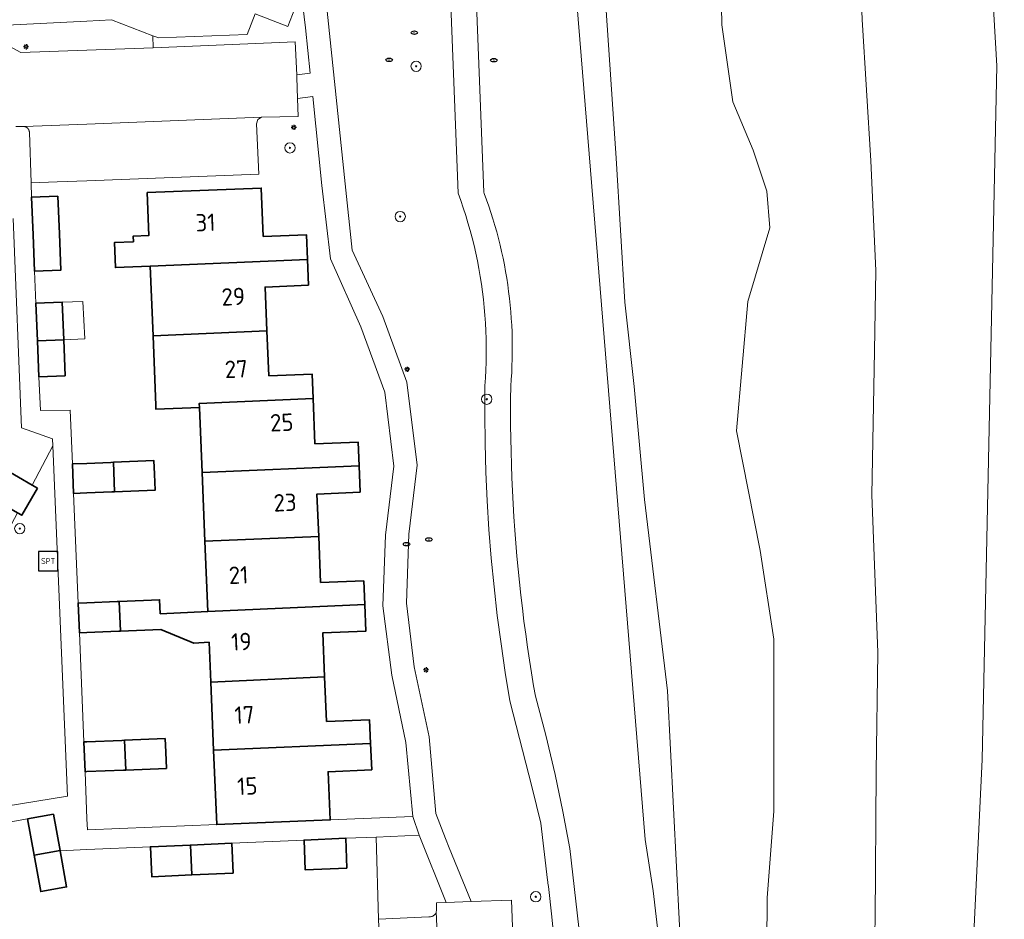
# Model space of a CAD drawing. Header units: metres. Extents: x 152610 to 160096, y 456114 to 462495.
# Tile 914 of 938: x 158995 to 159071, y 460298 to 460367. Entities that reach past the tile are written whole.
import ezdxf
from ezdxf.enums import TextEntityAlignment as Align

# ---------------------------------------------------------------- set-up
doc = ezdxf.new("R2010")
doc.units = ezdxf.units.M
doc.header["$LTSCALE"] = 0.5
doc.layers.get('0').update_dxf_attribs({"linetype": 'CONTINUOUS'})
for name, color, linetype, lineweight in [('B-PV-GK-BESCHOEIING-G', 251, 'GK-BESCHOEIING-SO', 18), ('B-PV-GR-BEPLANTING_CULTUUR_BOSPLANTSOEN-GV', 251, 'CONTINUOUS', 18), ('B-PV-GR-BEPLANTING_CULTUUR_HEESTERS-GV', 251, 'CONTINUOUS', 18), ('B-PV-GR-BOOM-S', 251, 'CONTINUOUS', 25), ('B-PV-GR-BOS_LOOF-GV', 251, 'CONTINUOUS', 13), ('B-PV-IE-MEUBILAIR-S', 251, 'CONTINUOUS', 25), ('B-PV-IE-MEUBILAIR_WEGMEUBILAIR-S', 251, 'CONTINUOUS', 25), ('B-PV-OG-BEBOUWING-GV', 6, 'CONTINUOUS', 35), ('B-PV-OG-BEBOUWING-T18', 1, 'CONTINUOUS', 18), ('B-PV-OG-BEBOUWING_OVERBOUWING-GV', 251, 'CONTINUOUS', 18), ('B-PV-OG-TERREIN_BEGROEID-GV', 251, 'CONTINUOUS', 18), ('B-PV-OG-WATER_SLOOT-GV', 251, 'CONTINUOUS', 18), ('B-PV-VH-OPENVERHARDING_BETONSTRAATSTEEN-GV', 251, 'CONTINUOUS', 18), ('B-PV-VH-OPENVERHARDING_TEGEL-GV', 251, 'CONTINUOUS', 18)]:
    doc.layers.add(name, color=color, linetype=linetype, lineweight=lineweight)
doc.styles.add('NLCS-ISO', font='NLCS-ISO.ttf')
doc.styles.add('NLCS-ISO-M750-T18', font='NLCS-ISO.ttf', dxfattribs={"height": 1.35})
doc.linetypes.add('GK-BESCHOEIING-SO', pattern='A,18,-3,[1,NLCS.SHX,S=0.6,R=0,X=0,Y=0],-3', length=24)

# ---------------------------------------------------------------- blocks, each defined once
blk = doc.blocks.new('SIE-MEUBILAIR_PAAL_LICHTMAST-SO')
for points in [[(-0.62, 0), (-1, 0)], [(-0.71, 0.71), (-0.44, 0.44)], [(0, 1), (0, 0.62)], [(0.44, 0.44), (0.71, 0.71)], [(1, 0), (0.62, 0)], [(-0.71, -0.71), (-0.44, -0.44)], [(0, -0.62), (0, -1)], [(0.44, -0.44), (0.71, -0.71)]]:
    blk.add_lwpolyline(points)
blk.add_circle((0, 0), 0.5)
blk = doc.blocks.new('SIE-MEUBILAIR_PUT_RIOOLPUT-SO')
blk.add_ellipse((0, 0), major_axis=(1.25, 0), ratio=0.54)
at = {"style": 'NLCS-ISO'}
blk.add_text('ri', height=0.75, dxfattribs=at).set_placement((-0.04, 0.07), align=Align.MIDDLE_CENTER)
blk = doc.blocks.new('SIE-WEG_SPEELTOESTEL-SO')
at = {"flags": 128}
blk.add_lwpolyline([(-3.75, -3.75), (3.75, -3.75), (3.75, 3.75), (-3.75, 3.75)], close=True, dxfattribs=at)
at = {"style": 'NLCS-ISO'}
blk.add_text('SPT', height=2.25, dxfattribs=at).set_placement((0, 0), align=Align.MIDDLE_CENTER)
blk = doc.blocks.new('SGR-BOOM_GBKN-SO')
at = {"linetype": 'ByBlock', "lineweight": 18}
h = blk.add_hatch(color=0, dxfattribs=at)
h.dxf.hatch_style = 1
edge = h.paths.add_edge_path()
edge.add_arc((0, 0), 0.25, 0, 360)
at = {"color": 0, "linetype": 'ByBlock', "lineweight": 18}
for radius in [2, 0.25]:
    blk.add_circle((0, 0), radius, dxfattribs=at)
at = {"color": 0, "linetype": 'ByBlock', "lineweight": 18, "style": 'NLCS-ISO'}
blk.add_attdef('SOORT', (2.5, 0), '', height=1.5, dxfattribs=at)

msp = doc.modelspace()

# ---------------------------------------------------------------- linework, layer by layer
at = {"layer": 'B-PV-GK-BESCHOEIING-G', "flags": 128}
for points in [[(159046.719, 459975.895), (159048.956, 459981.317), (159049.25, 459984.138), (159049.39, 459985.458), (159049.61, 459988.058), (159052.882, 459994.173), (159054.001, 460000), (159055.867, 460043.718), (159057.832, 460096.682), (159059.843, 460122.971), (159060.796, 460151.719), (159064.147, 460207.593), (159066.785, 460253.866), (159069.488, 460310.024), (159070.612, 460363.859), (159068.141, 460406.658), (159066.808, 460431.164), (159066.006, 460472.225), (159067.352, 460500), (159068.224, 460517.98), (159072.712, 460563.561), (159079.319, 460598.81), (159087.708, 460634.417), (159093.917, 460681.48), (159097.359, 460714.725), (159101.909, 460759.335), (159108.142, 460812.675), (159109.977, 460825.58), (159112.653, 460844.514), (159114.45, 460850.831), (159117.312, 460860.418), (159118.679, 460865.866), (159121.35, 460873.994), (159127.116, 460888.955), (159130.801, 460897.575)], [(159054.001, 460000), (159055.867, 460043.718), (159057.832, 460096.682), (159059.843, 460122.971), (159060.796, 460151.719), (159064.147, 460207.593), (159066.785, 460253.866), (159069.488, 460310.024), (159070.612, 460363.859), (159068.141, 460406.658), (159066.808, 460431.164), (159066.006, 460472.225), (159067.352, 460500)], [(158936.984, 460214.027), (158939.376, 460213.562), (158950.085, 460211.478), (158962.025, 460211.702), (159000, 460205.012), (159001.945, 460204.622), (159009.55, 460203.1), (159020.631, 460201.112), (159020.936, 460201.038), (159021.243, 460200.972), (159021.552, 460200.914), (159021.861, 460200.864), (159022.172, 460200.822), (159022.485, 460200.787), (159022.797, 460200.761), (159023.111, 460200.742), (159023.424, 460200.732), (159023.738, 460200.729), (159024.052, 460200.735), (159024.366, 460200.749), (159024.679, 460200.77), (159024.992, 460200.8), (159025.303, 460200.837), (159025.586, 460200.878), (159026.409, 460201.022), (159027.219, 460201.227), (159028.316, 460201.612), (159029.349, 460202.144), (159029.696, 460202.323), (159030.04, 460202.509), (159030.38, 460202.702), (159030.716, 460202.902), (159031.047, 460203.108), (159031.375, 460203.322), (159031.698, 460203.542), (159032.016, 460203.768), (159032.33, 460204.002), (159032.638, 460204.241), (159032.942, 460204.487), (159033.241, 460204.739), (159033.535, 460204.997), (159033.823, 460205.261), (159034.105, 460205.531), (159034.383, 460205.806), (159034.654, 460206.087), (159034.92, 460206.374), (159034.983, 460206.444), (159036.165, 460207.897), (159037.2, 460209.459), (159037.398, 460209.777), (159037.589, 460210.099), (159037.773, 460210.425), (159037.95, 460210.755), (159038.119, 460211.089), (159038.282, 460211.426), (159038.438, 460211.766), (159038.586, 460212.11), (159038.727, 460212.457), (159038.86, 460212.807), (159038.986, 460213.16), (159039.104, 460213.515), (159039.215, 460213.872), (159039.318, 460214.232), (159039.413, 460214.594), (159039.501, 460214.958), (159039.58, 460215.324), (159039.652, 460215.692), (159039.716, 460216.061), (159039.723, 460216.103), (159040.908, 460222.862), (159041.314, 460226.815), (159041.385, 460227.085), (159041.448, 460227.356), (159041.504, 460227.629), (159041.551, 460227.904), (159041.591, 460228.18), (159041.622, 460228.457), (159041.646, 460228.734), (159041.662, 460229.013), (159041.67, 460229.291), (159041.669, 460229.57), (159041.661, 460229.849), (159041.645, 460230.127), (159041.621, 460230.404), (159041.589, 460230.681), (159041.548, 460230.957), (159041.543, 460230.991), (159041.527, 460231.29), (159041.512, 460231.697), (159041.506, 460232.104), (159041.507, 460232.511), (159041.516, 460232.918), (159041.533, 460233.325), (159041.559, 460233.731), (159041.592, 460234.137), (159041.633, 460234.542), (159041.682, 460234.947), (159041.739, 460235.35), (159041.804, 460235.752), (159041.877, 460236.153), (159041.958, 460236.552), (159042.047, 460236.949), (159042.143, 460237.345), (159042.239, 460237.688), (159042.326, 460238.033), (159042.407, 460238.38), (159042.479, 460238.728), (159042.543, 460239.078), (159042.6, 460239.43), (159042.648, 460239.783), (159042.689, 460240.136), (159042.722, 460240.491), (159042.746, 460240.846), (159042.763, 460241.201), (159042.772, 460241.557), (159042.773, 460241.913), (159042.766, 460242.269), (159042.75, 460242.625), (159042.727, 460242.98), (159042.696, 460243.335), (159042.657, 460243.689), (159042.61, 460244.041), (159042.597, 460244.127), (159042.385, 460249.999), (159042.672, 460259.589), (159042.862, 460260.553), (159043.045, 460261.519), (159043.219, 460262.486), (159043.386, 460263.454), (159043.545, 460264.424), (159043.696, 460265.395), (159043.839, 460266.367), (159043.974, 460267.34), (159044.101, 460268.315), (159044.22, 460269.29), (159044.332, 460270.266), (159044.435, 460271.243), (159044.53, 460272.221), (159044.618, 460273.2), (159044.697, 460274.18), (159044.768, 460275.16), (159044.832, 460276.14), (159044.887, 460277.121), (159044.935, 460278.103), (159044.974, 460279.085), (159045.006, 460280.067), (159045.029, 460281.049), (159045.045, 460282.032), (159045.052, 460283.014), (159045.052, 460283.997), (159045.043, 460284.98), (159045.027, 460285.962), (159045.003, 460286.944), (159044.97, 460287.927), (159044.93, 460288.908), (159044.881, 460289.89), (159044.825, 460290.871), (159044.76, 460291.851), (159044.688, 460292.831), (159044.607, 460293.811), (159044.519, 460294.789), (159044.423, 460295.767), (159044.415, 460295.842), (159043.935, 460299.839), (159043.323, 460303.818), (159036.442, 460388.09), (159036.168, 460389.571), (159036.159, 460389.735), (159036.143, 460389.899), (159036.118, 460390.061), (159036.085, 460390.222), (159036.045, 460390.382), (159035.997, 460390.539), (159035.941, 460390.694), (159035.878, 460390.845), (159035.808, 460390.994), (159035.731, 460391.139), (159035.646, 460391.28), (159035.555, 460391.417), (159035.457, 460391.549), (159035.353, 460391.676), (159035.243, 460391.798), (159035.127, 460391.915), (159035.005, 460392.025), (159034.879, 460392.13), (159034.747, 460392.228), (159034.611, 460392.32), (159034.47, 460392.405), (159034.325, 460392.484), (159034.177, 460392.555), (159034.026, 460392.618), (159033.871, 460392.675), (159033.787, 460392.702), (159033.629, 460392.747), (159033.469, 460392.784), (159033.307, 460392.813), (159033.144, 460392.834), (159032.98, 460392.847), (159032.816, 460392.852), (159032.651, 460392.85), (159032.487, 460392.839), (159032.324, 460392.82), (159032.162, 460392.794), (159032.001, 460392.759), (159031.842, 460392.717), (159031.686, 460392.667), (159031.532, 460392.609), (159031.38, 460392.544), (159031.233, 460392.472), (159031.089, 460392.393), (159030.949, 460392.307), (159030.813, 460392.214), (159030.682, 460392.114), (159030.556, 460392.009), (159030.436, 460391.897), (159030.399, 460391.861), (159030.286, 460391.742), (159030.178, 460391.617), (159030.077, 460391.488), (159029.982, 460391.353), (159029.894, 460391.215), (159029.813, 460391.072), (159029.739, 460390.925), (159029.672, 460390.775), (159029.612, 460390.621), (159029.56, 460390.465), (159029.516, 460390.307), (159029.479, 460390.147), (159029.45, 460389.985), (159029.429, 460389.822), (159029.416, 460389.658), (159029.411, 460389.494), (159029.414, 460389.329), (159029.425, 460389.165), (159029.436, 460389.062), (159029.818, 460379.281), (159030.803, 460354.062), (159030.84, 460353.964), (159031.02, 460353.471), (159031.192, 460352.975), (159031.357, 460352.476), (159031.514, 460351.975), (159031.663, 460351.472), (159031.805, 460350.966), (159031.939, 460350.458), (159032.065, 460349.949), (159032.184, 460349.437), (159032.294, 460348.924), (159032.397, 460348.409), (159032.492, 460347.893), (159032.579, 460347.375), (159032.659, 460346.856), (159032.73, 460346.335), (159032.793, 460345.814), (159032.849, 460345.292), (159032.896, 460344.769), (159032.936, 460344.246), (159032.967, 460343.721), (159032.991, 460343.197), (159033.006, 460342.672), (159033.014, 460342.147), (159033.013, 460341.622), (159033.005, 460341.097), (159032.988, 460340.572), (159032.964, 460340.048), (159032.931, 460339.524), (159032.891, 460339), (159032.88, 460337.984), (159032.878, 460336.969), (159032.883, 460335.953), (159032.896, 460334.937), (159032.917, 460333.922), (159032.947, 460332.906), (159032.984, 460331.891), (159033.029, 460330.876), (159033.082, 460329.862), (159033.144, 460328.848), (159033.213, 460327.835), (159033.29, 460326.822), (159033.375, 460325.81), (159033.468, 460324.798), (159033.569, 460323.787), (159033.678, 460322.778), (159033.795, 460321.769), (159033.92, 460320.76), (159034.053, 460319.753), (159034.194, 460318.747), (159034.343, 460317.743), (159034.499, 460316.739), (159034.664, 460315.737), (159034.802, 460314.931), (159035.607, 460311.905), (159036.332, 460308.859), (159036.937, 460305.994), (159037.471, 460303.115), (159038.165, 460296.987), (159038.708, 460290.843), (159038.772, 460289.979), (159038.734, 460287.266), (159038.708, 460284.113), (159038.747, 460283.783), (159038.814, 460283.163), (159038.872, 460282.543), (159038.923, 460281.921), (159038.966, 460281.299), (159039.001, 460280.676), (159039.028, 460280.053), (159039.047, 460279.43), (159039.058, 460278.807), (159039.06, 460278.183), (159039.055, 460277.56), (159039.042, 460276.936), (159039.021, 460276.313), (159038.992, 460275.69), (159038.955, 460275.067), (159038.91, 460274.445), (159038.857, 460273.824), (159038.796, 460273.204), (159038.727, 460272.584), (159038.65, 460271.965), (159038.571, 460271.416), (159038.493, 460270.866), (159038.32, 460267.564), (159037.919, 460264.281), (159037.619, 460261.371), (159037.133, 460258.486), (159036.386, 460254.834), (159035.891, 460251.139), (159035.793, 460249.999), (159035.195, 460239.59), (159034.358, 460225.084), (159034.251, 460223.183), (159034.235, 460221.569), (159034.067, 460219.48), (159033.926, 460216.895), (159033.756, 460215.519), (159033.392, 460214.069), (159032.549, 460212.157), (159031.465, 460210.458), (159030.193, 460208.799), (159029.63, 460208.258), (159029.425, 460208.123), (159029.176, 460207.97), (159028.924, 460207.823), (159028.668, 460207.684), (159028.408, 460207.551), (159028.144, 460207.426), (159027.877, 460207.308), (159027.607, 460207.197), (159026.566, 460206.694), (159025.453, 460206.382), (159024.196, 460206.267), (159022.94, 460206.393), (159000, 460210.881), (158999.85, 460210.91), (158938.977, 460222)]]:
    msp.add_lwpolyline(points, dxfattribs=at)
at = {"layer": 'B-PV-GR-BEPLANTING_CULTUUR_BOSPLANTSOEN-GV', "flags": 128}
for points in [[(159060.849, 460284.857), (159061.173, 460297.625), (159061.256, 460309.058), (159061.392, 460318.327), (159060.915, 460330.562), (159061.132, 460341.727), (159061.214, 460347.978), (159060.842, 460356.499), (159060.177, 460367.451), (159059.832, 460375.572), (159058.366, 460387.326), (159057.916, 460401.643), (159057.714, 460406.345), (159057.332, 460415.24), (159056.239, 460421.224), (159055.466, 460426.513), (159056.135, 460430.814), (159056.67, 460435.755), (159056.966, 460440.457), (159057.128, 460446.654)], [(159049.161, 460372.749), (159049.277, 460367.035), (159050.137, 460361.054), (159051.701, 460357.305), (159052.757, 460354.129), (159053, 460351.29), (159051.29, 460345.572), (159050.402, 460335.529), (159052.25, 460326.237), (159053.315, 460319.376), (159053.314, 460306.022), (159052.789, 460299.293), (159052.714, 460288.339)]]:
    msp.add_lwpolyline(points, dxfattribs=at)
msp.add_lwpolyline([(159027.89, 460298.92), (159025.78, 460304.14), (159022.458, 460304.006), (159022.64, 460297.63), (159026.544, 460297.816), (159026.608, 460297.812), (159026.672, 460297.815), (159026.735, 460297.827), (159026.796, 460297.847), (159026.854, 460297.874), (159026.908, 460297.907), (159026.957, 460297.948), (159027.002, 460297.994), (159027.04, 460298.046), (159027.071, 460298.102), (159027.095, 460298.161), (159027.112, 460298.223), (159027.121, 460298.286), (159027.121, 460298.35), (159027.12, 460298.37), (159027.12, 460298.91)], close=True, dxfattribs=at)
at = {"layer": 'B-PV-GR-BEPLANTING_CULTUUR_HEESTERS-GV', "flags": 128}
msp.add_lwpolyline([(159016.753, 460368.515), (159016.867, 460370.228), (159016.326, 460368.786), (159015.6, 460366.92), (159013.05, 460367.9), (159012.43, 460366.29), (159005.57, 460366.03), (159005.12, 460366.2), (159005.15, 460365.26), (159016.16, 460365.71), (159016.28, 460363.15), (159017.32, 460363.29), (159016.952, 460366.809)], close=True, dxfattribs=at)
at = {"layer": 'B-PV-GR-BOS_LOOF-GV', "flags": 128}
for points in [[(159059.843, 460122.971), (159060.796, 460151.719), (159064.147, 460207.593), (159066.785, 460253.866), (159069.488, 460310.024), (159070.612, 460363.859), (159068.167, 460406.205), (159068.141, 460406.658), (159066.808, 460431.164), (159066.006, 460472.225)], [(159034.532, 460445.969), (159035.815, 460413.371), (159026.941, 460413.374), (159028.928, 460406.732), (159029.132, 460406.051), (159033.607, 460396.452), (159033.687, 460394.777), (159033.641, 460394.784), (159035.094, 460394.483), (159036.178, 460393.885), (159036.961, 460393.165), (159038.106, 460391.56), (159038.955, 460388.648), (159039.471, 460380.4), (159041.062, 460356.693), (159041.75, 460345.516), (159042.472, 460338.966), (159043.275, 460330.193), (159045.054, 460315.352), (159046.222, 460292.576)], [(159057.128, 460446.654), (159056.966, 460440.457), (159056.67, 460435.755), (159056.135, 460430.814), (159055.466, 460426.513), (159056.239, 460421.224), (159057.332, 460415.24), (159057.714, 460406.345), (159057.916, 460401.643), (159058.366, 460387.326), (159059.832, 460375.572), (159060.177, 460367.451), (159060.842, 460356.499), (159061.214, 460347.978), (159061.132, 460341.727), (159060.915, 460330.562), (159061.392, 460318.327), (159061.256, 460309.058), (159061.173, 460297.625), (159060.849, 460284.857)], [(159052.714, 460288.339), (159052.789, 460299.293), (159053.314, 460306.022), (159053.315, 460319.376), (159052.25, 460326.237), (159050.402, 460335.529), (159051.29, 460345.572), (159053, 460351.29), (159052.757, 460354.129), (159051.701, 460357.305), (159050.137, 460361.054), (159049.277, 460367.035), (159049.161, 460372.749)]]:
    msp.add_lwpolyline(points, dxfattribs=at)
at = {"layer": 'B-PV-OG-BEBOUWING-GV', "flags": 128}
for points in [[(159013.68, 460350.62), (159013.529, 460354.378), (159004.681, 460354.017), (159004.815, 460350.701), (159003.589, 460350.652), (159003.606, 460350.203), (159002.138, 460350.145), (159002.216, 460348.197), (159004.911, 460348.313), (159017.108, 460348.841), (159017.03, 460350.75)], [(158995.941, 460347.924), (158997.976, 460348.013), (158997.86, 460350.82), (158997.74, 460353.74), (158995.71, 460353.66), (158995.83, 460350.74)], [(159017.19, 460346.83), (159017.108, 460348.841), (159004.911, 460348.313), (159005.13, 460342.897), (159013.969, 460343.281), (159013.83, 460346.69)], [(158998.197, 460342.596), (158998.08, 460345.51), (158996.04, 460345.43), (158996.163, 460342.507)], [(159014.11, 460339.8), (159013.969, 460343.281), (159005.13, 460342.897), (159005.348, 460337.493), (159005.36, 460337.21), (159008.73, 460337.35), (159008.718, 460337.663), (159017.547, 460338.038), (159017.47, 460339.93)], [(158998.31, 460339.8), (158998.197, 460342.596), (158996.163, 460342.507), (158996.28, 460339.72)], [(159017.69, 460334.53), (159017.547, 460338.038), (159008.718, 460337.663), (159008.73, 460337.35), (159008.938, 460332.31), (159021.126, 460332.81), (159021.05, 460334.66)], [(158996.156, 460331.093), (158995.747, 460331.326), (158992.533, 460333.165), (158991.314, 460331.046), (158994.603, 460329.164), (158994.936, 460328.974)], [(159002.142, 460330.795), (159002.053, 460333.089), (159001.859, 460333.081), (159000, 460333.007), (158998.88, 460332.96), (158998.97, 460330.67), (159000, 460330.711), (159001.937, 460330.787)], [(159005.242, 460332.158), (159005.2, 460333.22), (159002.053, 460333.089), (159002.142, 460330.795), (159005.29, 460330.92)], [(159021.21, 460330.76), (159021.126, 460332.81), (159008.938, 460332.31), (159009.159, 460326.966), (159017.989, 460327.321), (159017.85, 460330.62)], [(159018.14, 460323.75), (159017.989, 460327.321), (159009.159, 460326.966), (159009.385, 460321.503), (159021.566, 460322.042), (159021.49, 460323.89)], [(159002.593, 460319.991), (159002.493, 460322.289), (159002.345, 460322.283), (159000, 460322.188), (158999.32, 460322.16), (158999.413, 460319.86), (159000, 460319.885), (159002.47, 460319.986)], [(159005.687, 460321.339), (159005.64, 460322.42), (159002.493, 460322.289), (159002.593, 460319.991), (159005.74, 460320.12), (159008.286, 460319.063), (159009.484, 460319.118), (159009.612, 460316.021), (159018.439, 460316.432), (159018.3, 460319.85), (159021.65, 460319.99), (159021.566, 460322.042), (159009.385, 460321.503)], [(159018.58, 460312.97), (159018.439, 460316.432), (159009.612, 460316.021), (159009.831, 460310.743), (159022.016, 460311.258), (159021.94, 460313.1)], [(159003.022, 460309.205), (159002.923, 460311.519), (159002.707, 460311.51), (159000, 460311.399), (158999.757, 460311.389), (158999.851, 460309.079), (159000, 460309.085), (159002.847, 460309.198)], [(159006.116, 460310.586), (159006.07, 460311.65), (159002.923, 460311.519), (159003.022, 460309.205), (159006.17, 460309.33)], [(159022.1, 460309.21), (159022.016, 460311.258), (159009.831, 460310.743), (159010.07, 460304.97), (159018.879, 460305.33), (159018.72, 460309.07)], [(158997.911, 460302.95), (158997.4, 460305.78), (158995.4, 460305.419), (158995.91, 460302.595)], [(159020.18, 460301.59), (159020.09, 460303.91), (159016.849, 460303.767), (159016.95, 460301.46)], [(159008.13, 460301.062), (159008.03, 460303.382), (159004.93, 460303.25), (159005.03, 460300.93)], [(159011.35, 460301.2), (159011.25, 460303.52), (159008.03, 460303.382), (159008.13, 460301.062)], [(158997.912, 460302.941), (158997.911, 460302.95), (158995.91, 460302.595), (158996.42, 460299.77), (158997.42, 460299.95), (158998.42, 460300.13)]]:
    msp.add_lwpolyline(points, close=True, dxfattribs=at)
at = {"layer": 'B-PV-OG-BEBOUWING_OVERBOUWING-GV', "flags": 128}
msp.add_lwpolyline([(158999.826, 460342.663), (158999.695, 460345.582), (158998.08, 460345.51), (158998.197, 460342.596)], close=True, dxfattribs=at)
at = {"layer": 'B-PV-OG-TERREIN_BEGROEID-GV', "flags": 128}
for points in [[(159036.442, 460388.09), (159043.323, 460303.818), (159043.935, 460299.839), (159044.415, 460295.842)], [(159046.222, 460292.576), (159045.054, 460315.352), (159043.275, 460330.193), (159042.472, 460338.966), (159041.75, 460345.516), (159041.062, 460356.693), (159039.471, 460380.4)], [(159036.307, 460295.436), (159036.07, 460297.805), (159035.81, 460300.172), (159035.796, 460300.294), (159035.782, 460300.416), (159035.768, 460300.539), (159035.754, 460300.661), (159035.233, 460305.074), (159034.542, 460307.813), (159032.832, 460314.587), (159032.466, 460316.789), (159032.139, 460318.997), (159031.848, 460321.21), (159031.596, 460323.428), (159031.381, 460325.65), (159031.204, 460327.876), (159031.066, 460330.103), (159030.965, 460332.333), (159030.902, 460334.565), (159030.878, 460336.797), (159030.891, 460339.029), (159030.933, 460339.636), (159030.964, 460340.244), (159030.985, 460340.853), (159030.995, 460341.461), (159030.995, 460342.07), (159030.985, 460342.679), (159030.963, 460343.287), (159030.932, 460343.895), (159030.889, 460344.502), (159030.837, 460345.108), (159030.773, 460345.714), (159030.7, 460346.318), (159030.616, 460346.921), (159030.521, 460347.522), (159030.416, 460348.122), (159030.301, 460348.72), (159030.176, 460349.315), (159030.04, 460349.909), (159029.894, 460350.499), (159029.738, 460351.088), (159029.571, 460351.673), (159029.395, 460352.256), (159029.208, 460352.835), (159029.012, 460353.411), (159028.805, 460353.984), (159027.82, 460379.203)], [(159027.82, 460379.203), (159028.805, 460353.984), (159029.012, 460353.411), (159029.208, 460352.835), (159029.395, 460352.256), (159029.571, 460351.673), (159029.738, 460351.088), (159029.894, 460350.499), (159030.04, 460349.909), (159030.176, 460349.315), (159030.301, 460348.72), (159030.416, 460348.122), (159030.521, 460347.522), (159030.616, 460346.921), (159030.7, 460346.318), (159030.773, 460345.714), (159030.837, 460345.108), (159030.889, 460344.502), (159030.932, 460343.895), (159030.963, 460343.287), (159030.985, 460342.679), (159030.995, 460342.07), (159030.995, 460341.461), (159030.985, 460340.853), (159030.964, 460340.244), (159030.933, 460339.636), (159030.891, 460339.029), (159030.878, 460336.797), (159030.902, 460334.565), (159030.965, 460332.333), (159031.066, 460330.103), (159031.204, 460327.876), (159031.381, 460325.65), (159031.596, 460323.428), (159031.848, 460321.21), (159032.139, 460318.997), (159032.466, 460316.789), (159032.832, 460314.587), (159034.542, 460307.813), (159035.233, 460305.074), (159035.754, 460300.661), (159035.768, 460300.539), (159035.782, 460300.416), (159035.796, 460300.294), (159035.81, 460300.172), (159036.07, 460297.805), (159036.307, 460295.436)], [(159038.165, 460296.987), (159037.471, 460303.115), (159036.937, 460305.994), (159036.332, 460308.859), (159035.607, 460311.905), (159034.802, 460314.931), (159034.664, 460315.737), (159034.499, 460316.739), (159034.343, 460317.743), (159034.194, 460318.747), (159034.053, 460319.753), (159033.92, 460320.76), (159033.795, 460321.769), (159033.678, 460322.777), (159033.569, 460323.787), (159033.468, 460324.798), (159033.375, 460325.81), (159033.29, 460326.822), (159033.213, 460327.835), (159033.144, 460328.848), (159033.082, 460329.862), (159033.029, 460330.876), (159032.984, 460331.891), (159032.947, 460332.906), (159032.917, 460333.922), (159032.896, 460334.937), (159032.883, 460335.953), (159032.878, 460336.968), (159032.88, 460337.984), (159032.891, 460339), (159032.931, 460339.523), (159032.964, 460340.048), (159032.988, 460340.572), (159033.005, 460341.097), (159033.013, 460341.622), (159033.014, 460342.147), (159033.006, 460342.672), (159032.991, 460343.197), (159032.967, 460343.721), (159032.936, 460344.246), (159032.896, 460344.769), (159032.849, 460345.292), (159032.793, 460345.814), (159032.73, 460346.335), (159032.659, 460346.856), (159032.579, 460347.375), (159032.492, 460347.893), (159032.397, 460348.409), (159032.294, 460348.924), (159032.184, 460349.437), (159032.065, 460349.949), (159031.939, 460350.458), (159031.805, 460350.966), (159031.663, 460351.472), (159031.514, 460351.975), (159031.357, 460352.476), (159031.192, 460352.975), (159031.02, 460353.471), (159030.84, 460353.964), (159030.803, 460354.062), (159029.818, 460379.281)], [(159018.569, 460368.847), (159020.051, 460354.711), (159020.593, 460349.547), (159022.96, 460344.41), (159024.83, 460339.31), (159025.64, 460332.87), (159024.98, 460327.51), (159024.79, 460322.17), (159025.39, 460317.21), (159026.57, 460311.79), (159027.07, 460305.84), (159027.83, 460303.89), (159028.117, 460303.181), (159029.81, 460299), (159032.94, 460299.1), (159033.136, 460294.318)]]:
    msp.add_lwpolyline(points, dxfattribs=at)
msp.add_lwpolyline([(158984.03, 460304.836), (158998.49, 460307.18), (158997.353, 460334.362), (158995.747, 460331.326), (158996.156, 460331.093), (158994.936, 460328.974), (158994.603, 460329.164), (158990.742, 460321.865), (158992.724, 460320.816), (158992.888, 460320.207)], close=True, dxfattribs=at)
at = {"layer": 'B-PV-OG-WATER_SLOOT-GV', "flags": 128}
for points in [[(159066.006, 460472.225), (159066.808, 460431.164), (159068.141, 460406.658), (159068.167, 460406.205), (159070.612, 460363.859), (159069.488, 460310.024), (159066.785, 460253.866), (159064.147, 460207.593), (159060.796, 460151.719), (159059.843, 460122.971)], [(159044.415, 460295.842), (159043.935, 460299.839), (159043.323, 460303.818), (159036.442, 460388.09)], [(159029.818, 460379.281), (159030.803, 460354.062), (159030.84, 460353.964), (159031.02, 460353.471), (159031.192, 460352.975), (159031.357, 460352.476), (159031.514, 460351.975), (159031.663, 460351.472), (159031.805, 460350.966), (159031.939, 460350.458), (159032.065, 460349.949), (159032.184, 460349.437), (159032.294, 460348.924), (159032.397, 460348.409), (159032.492, 460347.893), (159032.579, 460347.375), (159032.659, 460346.856), (159032.73, 460346.335), (159032.793, 460345.814), (159032.849, 460345.292), (159032.896, 460344.769), (159032.936, 460344.246), (159032.967, 460343.721), (159032.991, 460343.197), (159033.006, 460342.672), (159033.014, 460342.147), (159033.013, 460341.622), (159033.005, 460341.097), (159032.988, 460340.572), (159032.964, 460340.048), (159032.931, 460339.523), (159032.891, 460339), (159032.88, 460337.984), (159032.878, 460336.968), (159032.883, 460335.953), (159032.896, 460334.937), (159032.917, 460333.922), (159032.947, 460332.906), (159032.984, 460331.891), (159033.029, 460330.876), (159033.082, 460329.862), (159033.144, 460328.848), (159033.213, 460327.835), (159033.29, 460326.822), (159033.375, 460325.81), (159033.468, 460324.798), (159033.569, 460323.787), (159033.678, 460322.777), (159033.795, 460321.769), (159033.92, 460320.76), (159034.053, 460319.753), (159034.194, 460318.747), (159034.343, 460317.743), (159034.499, 460316.739), (159034.664, 460315.737), (159034.802, 460314.931), (159035.607, 460311.905), (159036.332, 460308.859), (159036.937, 460305.994), (159037.471, 460303.115), (159038.165, 460296.987)]]:
    msp.add_lwpolyline(points, dxfattribs=at)
at = {"layer": 'B-PV-VH-OPENVERHARDING_BETONSTRAATSTEEN-GV', "flags": 128}
for points in [[(159005.12, 460366.2), (159001.91, 460367.42), (159000, 460367.326), (158991.17, 460366.89), (158994.87, 460364.89), (159000, 460365.075), (159005.15, 460365.26)], [(159013.266, 460359.689), (159013.554, 460359.875), (159000, 460359.343), (158995.133, 460359.153), (158995.141, 460359.15), (158995.15, 460359.149), (158995.158, 460359.147), (158995.166, 460359.146), (158995.174, 460359.144), (158995.182, 460359.142), (158995.19, 460359.139), (158995.198, 460359.137), (158995.206, 460359.135), (158995.214, 460359.132), (158995.222, 460359.129), (158995.229, 460359.126), (158995.237, 460359.123), (158995.245, 460359.12), (158995.253, 460359.117), (158995.26, 460359.114), (158995.268, 460359.11), (158995.275, 460359.106), (158995.282, 460359.102), (158995.29, 460359.099), (158995.297, 460359.095), (158995.304, 460359.09), (158995.311, 460359.086), (158995.318, 460359.082), (158995.325, 460359.077), (158995.332, 460359.072), (158995.339, 460359.067), (158995.346, 460359.063), (158995.352, 460359.058), (158995.359, 460359.052), (158995.365, 460359.047), (158995.372, 460359.042), (158995.378, 460359.036), (158995.384, 460359.031), (158995.39, 460359.025), (158995.396, 460359.019), (158995.402, 460359.013), (158995.407, 460359.007), (158995.413, 460359.001), (158995.419, 460358.995), (158995.424, 460358.988), (158995.429, 460358.982), (158995.435, 460358.976), (158995.44, 460358.969), (158995.444, 460358.962), (158995.449, 460358.955), (158995.454, 460358.949), (158995.459, 460358.942), (158995.463, 460358.935), (158995.467, 460358.928), (158995.472, 460358.92), (158995.476, 460358.913), (158995.48, 460358.906), (158995.484, 460358.899), (158995.487, 460358.891), (158995.491, 460358.884), (158995.494, 460358.876), (158995.498, 460358.869), (158995.501, 460358.861), (158995.504, 460358.853), (158995.507, 460358.845), (158995.51, 460358.837), (158995.512, 460358.83), (158995.515, 460358.822), (158995.517, 460358.814), (158995.519, 460358.806), (158995.521, 460358.798), (158995.523, 460358.79), (158995.525, 460358.781), (158995.527, 460358.773), (158995.528, 460358.765), (158995.53, 460358.757), (158995.531, 460358.749), (158995.532, 460358.74), (158995.533, 460358.732), (158995.534, 460358.724), (158995.534, 460358.716), (158995.535, 460358.707), (158995.535, 460358.699), (158995.666, 460354.779), (158997.696, 460354.859), (159000, 460354.946), (159013.34, 460355.46), (159013.173, 460359.36)]]:
    msp.add_lwpolyline(points, close=True, dxfattribs=at)
for points in [[(158994.48, 460359.16), (158995.125, 460359.153), (158995.133, 460359.153), (159000, 460359.343), (159013.554, 460359.875), (159016.39, 460359.94), (159016.33, 460361.33), (159016.286, 460362.947), (159016.28, 460363.15), (159016.16, 460365.71), (159005.15, 460365.26), (159000, 460365.075), (158994.87, 460364.89), (158991.17, 460366.89)], [(159033.136, 460294.318), (159032.94, 460299.1), (159029.81, 460299), (159027.89, 460298.92), (159027.12, 460298.91), (159027.12, 460298.37), (159027.121, 460298.35), (159027.121, 460298.286), (159027.112, 460298.223), (159028.145, 460274.979)], [(159028.145, 460274.979), (159027.112, 460298.223), (159027.095, 460298.161), (159027.071, 460298.102), (159027.04, 460298.046), (159027.002, 460297.994), (159026.957, 460297.948), (159026.908, 460297.907), (159026.854, 460297.874), (159026.796, 460297.847), (159026.735, 460297.827), (159026.672, 460297.815), (159026.608, 460297.812), (159026.544, 460297.816), (159022.64, 460297.63), (159023.487, 460278.781)]]:
    msp.add_lwpolyline(points, dxfattribs=at)
at = {"layer": 'B-PV-VH-OPENVERHARDING_TEGEL-GV', "flags": 128}
for points in [[(159016.753, 460368.515), (159016.952, 460366.809), (159017.32, 460363.29), (159016.28, 460363.15), (159016.286, 460362.947), (159016.33, 460361.33), (159017.52, 460361.47), (159018.23, 460354.57), (159018.9, 460348.87), (159021.27, 460343.6), (159023.12, 460338.52), (159023.81, 460332.8), (159023.17, 460327.43), (159022.97, 460321.96), (159023.66, 460316.58), (159024.76, 460311.35), (159025.3, 460305.59), (159025.78, 460304.14), (159027.89, 460298.92), (159029.81, 460299), (159028.117, 460303.181), (159027.83, 460303.89), (159027.07, 460305.84), (159026.57, 460311.79), (159025.39, 460317.21), (159024.79, 460322.17), (159024.98, 460327.51), (159025.64, 460332.87), (159024.83, 460339.31), (159022.96, 460344.41), (159020.593, 460349.547), (159020.051, 460354.711), (159018.569, 460368.847)], [(158986.76, 460303.86), (158995.4, 460305.419), (158997.4, 460305.78), (158997.911, 460302.95), (158997.912, 460302.941), (159000, 460303.033), (159004.93, 460303.25), (159008.03, 460303.382), (159011.25, 460303.52), (159016.849, 460303.767), (159020.09, 460303.91), (159022.458, 460304.006), (159025.78, 460304.14), (159025.3, 460305.59), (159018.879, 460305.33), (159010.07, 460304.97), (159000.035, 460304.563), (159000, 460305.42), (158999.851, 460309.079), (158999.757, 460311.389), (158999.413, 460319.86), (158999.32, 460322.16), (158998.97, 460330.67), (158998.88, 460332.96), (158998.7, 460337.14), (158996.39, 460337.1), (158996.28, 460339.72), (158996.163, 460342.507), (158996.04, 460345.43), (158995.941, 460347.924), (158995.83, 460350.74), (158995.71, 460353.66), (158995.666, 460354.779), (158995.535, 460358.699), (158995.535, 460358.707), (158995.534, 460358.716), (158995.534, 460358.724), (158995.533, 460358.732), (158995.532, 460358.74), (158995.531, 460358.749), (158995.53, 460358.757), (158995.528, 460358.765), (158995.527, 460358.773), (158995.525, 460358.781), (158995.523, 460358.79), (158995.521, 460358.798), (158995.519, 460358.806), (158995.517, 460358.814), (158995.515, 460358.822), (158995.512, 460358.83), (158995.51, 460358.837), (158995.507, 460358.845), (158995.504, 460358.853), (158995.501, 460358.861), (158995.498, 460358.869), (158995.494, 460358.876), (158995.491, 460358.884), (158995.487, 460358.891), (158995.484, 460358.899), (158995.48, 460358.906), (158995.476, 460358.913), (158995.472, 460358.92), (158995.467, 460358.928), (158995.463, 460358.935), (158995.459, 460358.942), (158995.454, 460358.949), (158995.449, 460358.955), (158995.444, 460358.962), (158995.44, 460358.969), (158995.435, 460358.976), (158995.429, 460358.982), (158995.424, 460358.988), (158995.419, 460358.995), (158995.413, 460359.001), (158995.407, 460359.007), (158995.402, 460359.013), (158995.396, 460359.019), (158995.39, 460359.025), (158995.384, 460359.031), (158995.378, 460359.036), (158995.372, 460359.042), (158995.365, 460359.047), (158995.359, 460359.052), (158995.352, 460359.058), (158995.346, 460359.063), (158995.339, 460359.067), (158995.332, 460359.072), (158995.325, 460359.077), (158995.318, 460359.082), (158995.311, 460359.086), (158995.304, 460359.09), (158995.297, 460359.095), (158995.29, 460359.099), (158995.282, 460359.102), (158995.275, 460359.106), (158995.268, 460359.11), (158995.26, 460359.114), (158995.253, 460359.117), (158995.245, 460359.12), (158995.237, 460359.123), (158995.229, 460359.126), (158995.222, 460359.129), (158995.214, 460359.132), (158995.206, 460359.135), (158995.198, 460359.137), (158995.19, 460359.139), (158995.182, 460359.142), (158995.174, 460359.144), (158995.166, 460359.146), (158995.158, 460359.147), (158995.15, 460359.149), (158995.141, 460359.15), (158995.133, 460359.153), (158995.125, 460359.153), (158994.48, 460359.16)], [(158994.28, 460352.01), (158994.91, 460335.77), (158997.33, 460334.91), (158997.353, 460334.362), (158998.49, 460307.18), (158984.03, 460304.836)]]:
    msp.add_lwpolyline(points, dxfattribs=at)

# ---------------------------------------------------------------- block references
at = {"layer": 'B-PV-GR-BOOM-S', "xscale": 0.2, "yscale": 0.2, "zscale": 0.2}
for p in [(159025.55, 460363.822), (159015.76, 460357.493), (159024.311, 460352.159), (159031.027, 460337.984), (158994.79, 460327.94), (159034.832, 460299.373)]:
    msp.add_blockref('SGR-BOOM_GBKN-SO', p, dxfattribs=at)
at = {"layer": 'B-PV-IE-MEUBILAIR-S', "xscale": 0.2, "yscale": 0.2, "zscale": 0.2}
for name, p in [('SIE-MEUBILAIR_PUT_RIOOLPUT-SO', (159025.41, 460366.43)), ('SIE-MEUBILAIR_PAAL_LICHTMAST-SO', (158995.274, 460365.34)), ('SIE-MEUBILAIR_PUT_RIOOLPUT-SO', (159023.46, 460364.32)), ('SIE-MEUBILAIR_PUT_RIOOLPUT-SO', (159031.582, 460364.294)), ('SIE-MEUBILAIR_PAAL_LICHTMAST-SO', (159016.053, 460359.086)), ('SIE-MEUBILAIR_PAAL_LICHTMAST-SO', (159024.853, 460340.311)), ('SIE-MEUBILAIR_PUT_RIOOLPUT-SO', (159024.807, 460326.736)), ('SIE-MEUBILAIR_PUT_RIOOLPUT-SO', (159026.54, 460327.1)), ('SIE-MEUBILAIR_PAAL_LICHTMAST-SO', (159026.316, 460316.979))]:
    msp.add_blockref(name, p, dxfattribs=at)
at = {"layer": 'B-PV-IE-MEUBILAIR_WEGMEUBILAIR-S', "xscale": 0.2, "yscale": 0.2, "zscale": 0.2}
msp.add_blockref('SIE-WEG_SPEELTOESTEL-SO', (158996.989, 460325.428), dxfattribs=at)

# ---------------------------------------------------------------- texts
at = {"layer": 'B-PV-OG-BEBOUWING-T18', "style": 'NLCS-ISO-M750-T18'}
for s, rotation, p in [('31', 2.3, (159009.207, 460351.7)), ('29', 2.3, (159011.358, 460345.947)), ('27', 2.3, (159011.587, 460340.323)), ('25', 2.3, (159015.121, 460336.182)), ('23', 2.4, (159015.375, 460329.969)), ('21', 2.3, (159011.77, 460324.338)), ('19', 2.5, (159011.984, 460319.172)), ('17', 2.3, (159012.219, 460313.486)), ('15', 2.3, (159012.448, 460307.96))]:
    msp.add_text(s, height=1.35, rotation=rotation, dxfattribs=at).set_placement(p, align=Align.MIDDLE)

doc.saveas('drawing.dxf')
